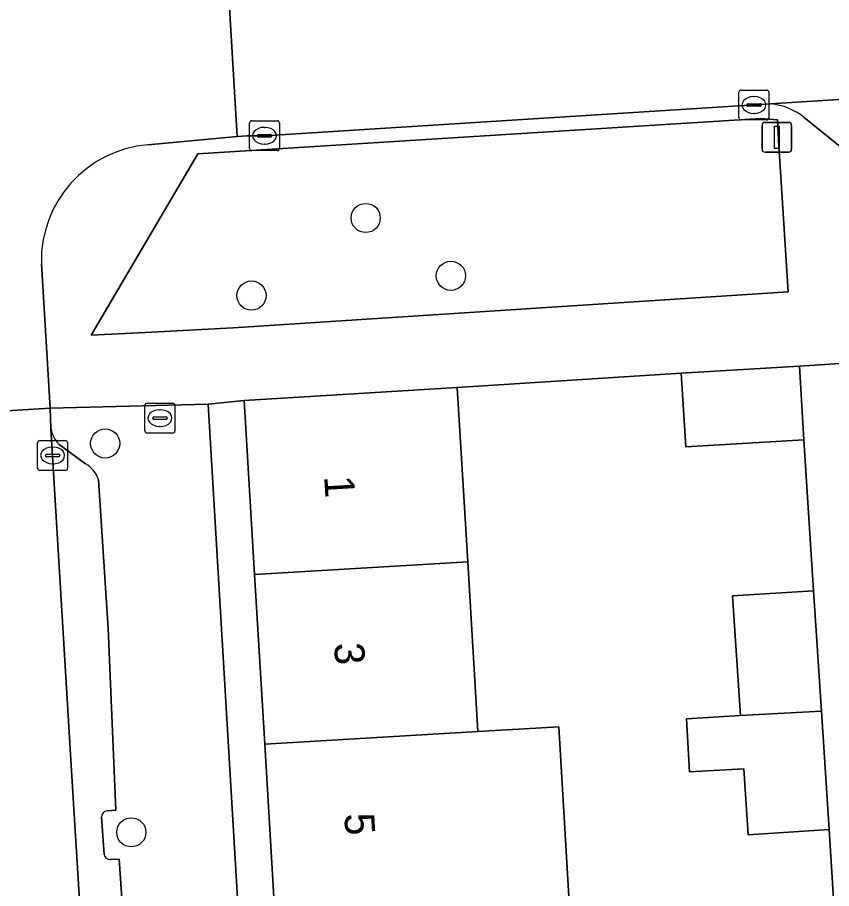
# Model space of a CAD drawing. Extents: x 159053 to 160042, y 380449 to 381423.
# Drawn here: x 159617.14 to 159644.4, y 381157.59 to 381186.77 of the extents above; entities that cross this region are included whole.
import ezdxf

# ---------------------------------------------------------------- set-up
doc = ezdxf.new("R2010")
doc.units = 0
for name, color, linetype in [('IMGEO_Boom', 7, 'Continuous'), ('IMGEO_Brandkraan', 7, 'Continuous'), ('IMGEO_Erf', 7, 'Continuous'), ('IMGEO_Groenvoorziening', 7, 'Continuous'), ('IMGEO_Kolk', 7, 'Continuous'), ('IMGEO_Lichtmast', 7, 'Continuous'), ('IMGEO_Muur', 7, 'Continuous'), ('IMGEO_Pand', 7, 'Continuous'), ('IMGEO_Pand_nummerreeks', 7, 'Continuous'), ('IMGEO_Parkeervlak_open', 7, 'Continuous'), ('IMGEO_Rijbaan_lokaal_open', 7, 'Continuous'), ('IMGEO_Voetpad_open', 7, 'Continuous')]:
    doc.layers.add(name, color=color, linetype=linetype)

msp = doc.modelspace()

# ---------------------------------------------------------------- linework, layer by layer
at = {"layer": 'IMGEO_Boom'}
for centre in [(159628.803, 381180.048), (159631.657, 381178.111), (159624.98, 381177.449), (159620.082, 381172.496), (159620.956, 381159.472)]:
    msp.add_circle(centre, 0.489, dxfattribs=at)
at = {"layer": 'IMGEO_Brandkraan'}
for p, q in [((159621.413, 381172.919), (159621.413, 381173.771)), ((159621.488, 381173.845), (159622.34, 381173.845)), ((159622.414, 381173.771), (159622.414, 381172.919)), ((159621.901, 381173.625), (159621.926, 381173.625)), ((159621.672, 381173.339), (159621.672, 381173.351)), ((159622.11, 381173.302), (159621.712, 381173.302)), ((159621.715, 381173.388), (159622.113, 381173.388)), ((159622.156, 381173.351), (159622.156, 381173.339)), ((159622.34, 381172.845), (159621.488, 381172.845)), ((159621.924, 381173.065), (159621.899, 381173.065))]:
    msp.add_line(p, q, dxfattribs=at)
for points in [[(159621.413, 381172.919), (159621.413, 381173.771)], [(159621.488, 381173.845), (159622.34, 381173.845)], [(159622.414, 381173.771), (159622.414, 381172.919)], [(159622.34, 381172.845), (159621.488, 381172.845)]]:
    msp.add_lwpolyline(points, dxfattribs=at)
for centre, radius, start, end in [((159621.49, 381173.769), 0.0765, 91.552, 178.448), ((159621.49, 381173.769), 0.0765, 91.552, 178.448), ((159622.338, 381173.769), 0.0765, 1.552, 88.448), ((159622.338, 381173.769), 0.0765, 1.552, 88.448), ((159621.712, 381173.348), 0.0403, 85.8775, 175.7526), ((159621.709, 381173.338), 0.0366, 178.938, 274.7102), ((159622.113, 381173.345), 0.043, 264.8664, 352.4533), ((159622.117, 381173.35), 0.0386, 1.7309, 96.639), ((159621.49, 381172.921), 0.0765, 181.552, 268.448), ((159621.49, 381172.921), 0.0765, 181.552, 268.448), ((159622.338, 381172.921), 0.0765, 271.552, 358.448), ((159622.338, 381172.921), 0.0765, 271.552, 358.448)]:
    msp.add_arc(centre, radius, start, end, dxfattribs=at)
for centre, major_axis, ratio, start_param, end_param in [((159621.9, 381173.345), (-0.387, 0.002), 0.722429, 4.712389, 7.853982), ((159621.925, 381173.345), (-0.39, 0.002), 0.717154, 1.570796, 4.712389)]:
    msp.add_ellipse(centre, major_axis=major_axis, ratio=ratio, start_param=start_param, end_param=end_param, dxfattribs=at)
at = {"layer": 'IMGEO_Erf'}
msp.add_lwpolyline([(159644.535, 381156.153), (159644.315, 381159.567), (159641.604, 381159.392), (159641.461, 381161.602), (159639.646, 381161.494), (159639.54, 381163.273), (159641.347, 381163.381), (159641.089, 381167.388), (159643.801, 381167.563), (159643.475, 381172.621), (159639.518, 381172.385), (159639.37, 381174.854), (159631.871, 381174.365), (159632.218, 381168.53), (159632.557, 381162.845), (159635.267, 381163.006), (159635.606, 381157.321)], dxfattribs=at)
msp.add_lwpolyline([(159625.978, 381132.627), (159628.96, 381132.732), (159628.867, 381133.949), (159627.125, 381133.845), (159626.777, 381139.68), (159626.439, 381145.365), (159626.1, 381151.05), (159625.761, 381156.735), (159625.422, 381162.42), (159625.084, 381168.105), (159624.736, 381173.94), (159623.525, 381173.81)], close=True, dxfattribs=at)
at = {"layer": 'IMGEO_Groenvoorziening'}
msp.add_lwpolyline([(159642.707, 381181.431), (159642.63, 381182.446), (159642.595, 381183.335), (159642.038, 381183.384), (159623.185, 381182.193), (159619.615, 381176.12), (159621.642, 381176.225), (159624.362, 381176.366), (159642.948, 381177.576)], close=True, dxfattribs=at)
at = {"layer": 'IMGEO_Kolk'}
for p, q in [((159641.301, 381183.406), (159641.301, 381184.258)), ((159641.376, 381184.332), (159642.228, 381184.332)), ((159642.302, 381184.258), (159642.302, 381183.406)), ((159641.789, 381184.112), (159641.814, 381184.112)), ((159641.56, 381183.826), (159641.56, 381183.838)), ((159641.998, 381183.789), (159641.6, 381183.789)), ((159641.603, 381183.875), (159642.001, 381183.875)), ((159642.044, 381183.838), (159642.044, 381183.826)), ((159642.228, 381183.332), (159641.376, 381183.332)), ((159641.812, 381183.552), (159641.787, 381183.552)), ((159624.916, 381182.377), (159624.916, 381183.229)), ((159624.991, 381183.303), (159625.843, 381183.303)), ((159625.404, 381183.083), (159625.429, 381183.083)), ((159625.917, 381183.229), (159625.917, 381182.377)), ((159625.175, 381182.797), (159625.175, 381182.809)), ((159625.613, 381182.76), (159625.215, 381182.76)), ((159625.218, 381182.846), (159625.616, 381182.846)), ((159625.659, 381182.809), (159625.659, 381182.797)), ((159625.427, 381182.523), (159625.402, 381182.523)), ((159625.843, 381182.303), (159624.991, 381182.303)), ((159617.895, 381172.595), (159618.747, 381172.595)), ((159617.82, 381171.669), (159617.82, 381172.521)), ((159618.308, 381172.375), (159618.333, 381172.375)), ((159618.821, 381172.521), (159618.821, 381171.669)), ((159618.079, 381172.089), (159618.079, 381172.101)), ((159618.517, 381172.052), (159618.119, 381172.052)), ((159618.122, 381172.138), (159618.52, 381172.138)), ((159618.563, 381172.101), (159618.563, 381172.089)), ((159618.331, 381171.815), (159618.306, 381171.815)), ((159618.747, 381171.595), (159617.895, 381171.595))]:
    msp.add_line(p, q, dxfattribs=at)
for points in [[(159641.301, 381183.406), (159641.301, 381184.258)], [(159641.376, 381184.332), (159642.228, 381184.332)], [(159642.302, 381184.258), (159642.302, 381183.406)], [(159642.228, 381183.332), (159641.376, 381183.332)], [(159624.916, 381182.377), (159624.916, 381183.229)], [(159624.991, 381183.303), (159625.843, 381183.303)], [(159625.917, 381183.229), (159625.917, 381182.377)], [(159625.843, 381182.303), (159624.991, 381182.303)], [(159617.895, 381172.595), (159618.747, 381172.595)], [(159617.82, 381171.669), (159617.82, 381172.521)], [(159618.821, 381172.521), (159618.821, 381171.669)], [(159618.747, 381171.595), (159617.895, 381171.595)]]:
    msp.add_lwpolyline(points, dxfattribs=at)
for centre, radius, start, end in [((159641.378, 381184.256), 0.0765, 91.552, 178.448), ((159641.378, 381184.256), 0.0765, 91.552, 178.448), ((159642.226, 381184.256), 0.0765, 1.552, 88.448), ((159642.226, 381184.256), 0.0765, 1.552, 88.448), ((159641.6, 381183.835), 0.0403, 85.8775, 175.7526), ((159641.597, 381183.825), 0.0366, 178.938, 274.7102), ((159642.001, 381183.832), 0.043, 264.8664, 352.4533), ((159642.005, 381183.837), 0.0386, 1.7309, 96.639), ((159641.378, 381183.408), 0.0765, 181.552, 268.448), ((159641.378, 381183.408), 0.0765, 181.552, 268.448), ((159642.226, 381183.408), 0.0765, 271.552, 358.448), ((159642.226, 381183.408), 0.0765, 271.552, 358.448), ((159624.993, 381183.227), 0.0765, 91.552, 178.448), ((159624.993, 381183.227), 0.0765, 91.552, 178.448), ((159625.841, 381183.227), 0.0765, 1.552, 88.448), ((159625.841, 381183.227), 0.0765, 1.552, 88.448), ((159625.215, 381182.806), 0.0403, 85.8775, 175.7526), ((159625.212, 381182.796), 0.0366, 178.938, 274.7102), ((159625.616, 381182.803), 0.043, 264.8664, 352.4533), ((159625.62, 381182.808), 0.0386, 1.7309, 96.639), ((159624.993, 381182.379), 0.0765, 181.552, 268.448), ((159624.993, 381182.379), 0.0765, 181.552, 268.448), ((159625.841, 381182.379), 0.0765, 271.552, 358.448), ((159625.841, 381182.379), 0.0765, 271.552, 358.448), ((159617.897, 381172.519), 0.0765, 91.552, 178.448), ((159617.897, 381172.519), 0.0765, 91.552, 178.448), ((159618.745, 381172.519), 0.0765, 1.552, 88.448), ((159618.745, 381172.519), 0.0765, 1.552, 88.448), ((159618.119, 381172.098), 0.0403, 85.8775, 175.7526), ((159618.116, 381172.088), 0.0366, 178.938, 274.7102), ((159618.52, 381172.095), 0.043, 264.8664, 352.4533), ((159618.524, 381172.1), 0.0386, 1.7309, 96.639), ((159617.897, 381171.671), 0.0765, 181.552, 268.448), ((159617.897, 381171.671), 0.0765, 181.552, 268.448), ((159618.745, 381171.671), 0.0765, 271.552, 358.448), ((159618.745, 381171.671), 0.0765, 271.552, 358.448)]:
    msp.add_arc(centre, radius, start, end, dxfattribs=at)
for centre, major_axis, ratio, start_param, end_param in [((159641.788, 381183.832), (-0.387, 0.002), 0.722429, 4.712389, 7.853982), ((159641.813, 381183.832), (-0.39, 0.002), 0.717154, 1.570796, 4.712389), ((159625.403, 381182.803), (-0.387, 0.002), 0.722429, 4.712389, 7.853982), ((159625.428, 381182.803), (-0.39, 0.002), 0.717154, 1.570796, 4.712389), ((159618.307, 381172.095), (-0.387, 0.002), 0.722429, 4.712389, 7.853982), ((159618.332, 381172.095), (-0.39, 0.002), 0.717154, 1.570796, 4.712389)]:
    msp.add_ellipse(centre, major_axis=major_axis, ratio=ratio, start_param=start_param, end_param=end_param, dxfattribs=at)
at = {"layer": 'IMGEO_Lichtmast'}
for p, q in [((159642.075, 381182.351), (159642.075, 381183.151)), ((159642.075, 381183.151), (159642.075, 381182.351)), ((159642.175, 381183.251), (159642.965, 381183.251)), ((159642.965, 381183.251), (159642.175, 381183.251)), ((159643.065, 381183.151), (159643.065, 381182.351)), ((159643.065, 381182.351), (159643.065, 381183.151)), ((159642.965, 381182.251), (159642.175, 381182.251)), ((159642.175, 381182.251), (159642.965, 381182.251))]:
    msp.add_line(p, q, dxfattribs=at)
msp.add_lwpolyline([(159642.495, 381183.126), (159642.645, 381183.126), (159642.645, 381182.376), (159642.495, 381182.376), (159642.495, 381183.126)], dxfattribs=at)
for centre, start, end in [((159642.175, 381183.151), 90, 180), ((159642.175, 381183.151), 90, 180), ((159642.965, 381183.151), 0, 90), ((159642.965, 381183.151), 360, 90), ((159642.175, 381182.351), 180, 270), ((159642.175, 381182.351), 180, 270), ((159642.965, 381182.351), 270, 0), ((159642.965, 381182.351), 270, 0)]:
    msp.add_arc(centre, 0.1, start, end, dxfattribs=at)
at = {"layer": 'IMGEO_Muur'}
msp.add_lwpolyline([(159631.871, 381174.365), (159639.37, 381174.854)], dxfattribs=at)
at = {"layer": 'IMGEO_Pand'}
for points in [[(159643.475, 381172.621), (159643.327, 381175.09), (159639.37, 381174.854), (159639.518, 381172.385)], [(159632.218, 381168.53), (159631.871, 381174.365), (159624.736, 381173.94), (159625.084, 381168.105)], [(159625.084, 381168.105), (159625.422, 381162.42), (159632.557, 381162.845), (159632.218, 381168.53)], [(159641.347, 381163.381), (159644.06, 381163.53), (159643.801, 381167.563), (159641.089, 381167.388)], [(159644.06, 381163.53), (159641.347, 381163.381), (159639.54, 381163.273), (159639.646, 381161.494), (159641.461, 381161.602), (159641.604, 381159.392), (159644.315, 381159.567)], [(159625.761, 381156.735), (159632.896, 381157.16), (159635.606, 381157.321), (159635.267, 381163.006), (159632.557, 381162.845), (159625.422, 381162.42)]]:
    msp.add_lwpolyline(points, close=True, dxfattribs=at)
at = {"layer": 'IMGEO_Parkeervlak_open'}
for points in [[(159656.922, 381184.795), (159642.356, 381183.868)], [(159643.482, 381183.417), (159644.639, 381182.473)], [(159618.267, 381172.995), (159618.959, 381161.536), (159620.639, 381134.237), (159620.696, 381133.307)], [(159619.425, 381171.811), (159618.539, 381172.467)], [(159620.148, 381160.193), (159620.441, 381160.213), (159620.184, 381166.303), (159619.859, 381171.279)], [(159620.047, 381158.743), (159619.962, 381159.98)], [(159621.05, 381146.983), (159621.343, 381147.003), (159620.553, 381158.577), (159620.26, 381158.557)]]:
    msp.add_lwpolyline(points, dxfattribs=at)
for centre, radius, start, end in [((159642.185, 381181.81), 2.065, 51.0901, 85.2544), ((159619.156, 381173.119), 0.898, 187.9398, 226.5708), ((159618.977, 381171.002), 0.925, 17.4197, 60.9947), ((159620.162, 381159.993), 0.2, 93.9405, 183.802), ((159620.247, 381158.757), 0.2, 183.9405, 273.802)]:
    msp.add_arc(centre, radius, start, end, dxfattribs=at)
at = {"layer": 'IMGEO_Rijbaan_lokaal_open'}
for points in [[(159744.469, 381195.902), (159678.079, 381192.027), (159624.576, 381188.627), (159624.153, 381188.6), (159624.501, 381182.778), (159624.83, 381182.801), (159625.418, 381182.804), (159642.356, 381183.868), (159656.922, 381184.795), (159661.867, 381185.115), (159663.892, 381185.24), (159678.008, 381186.129), (159679.913, 381186.249), (159685.13, 381186.557), (159698.579, 381187.431), (159719.214, 381188.709), (159723.027, 381188.949), (159727.267, 381189.208)], [(159621.509, 381182.501), (159624.501, 381182.778), (159624.153, 381188.6), (159606.136, 381187.455), (159606.582, 381181.67), (159608.829, 381181.797)], [(159614.108, 381175.781), (159614.219, 381173.436), (159618.238, 381173.678), (159617.947, 381178.518)]]:
    msp.add_lwpolyline(points, dxfattribs=at)
msp.add_lwpolyline([(159616.518, 381133.993), (159620.639, 381134.237), (159618.959, 381161.536), (159618.267, 381172.995), (159618.238, 381173.678), (159614.219, 381173.436), (159614.195, 381173.166)], close=True, dxfattribs=at)
msp.add_arc((159621.835, 381178.625), 3.89, 94.814, 181.5734, dxfattribs=at)
at = {"layer": 'IMGEO_Voetpad_open'}
for points in [[(159642.356, 381183.868), (159625.418, 381182.804), (159624.83, 381182.801), (159624.501, 381182.778), (159621.509, 381182.501)], [(159644.639, 381182.473), (159643.482, 381183.417)], [(159617.947, 381178.518), (159618.238, 381173.678), (159623.525, 381173.81), (159624.736, 381173.94), (159631.871, 381174.365), (159639.37, 381174.854), (159643.327, 381175.09), (159644.849, 381175.18)], [(159625.978, 381132.627), (159623.525, 381173.81), (159618.238, 381173.678), (159618.267, 381172.995)], [(159618.539, 381172.467), (159619.425, 381171.811)], [(159619.859, 381171.279), (159620.184, 381166.303), (159620.441, 381160.213), (159620.148, 381160.193)], [(159619.962, 381159.98), (159620.047, 381158.743)], [(159620.26, 381158.557), (159620.553, 381158.577), (159621.343, 381147.003), (159621.05, 381146.983)]]:
    msp.add_lwpolyline(points, dxfattribs=at)
for points in [[(159624.362, 381176.366), (159621.642, 381176.225), (159619.615, 381176.12), (159623.185, 381182.193), (159642.038, 381183.384), (159642.595, 381183.335), (159642.63, 381182.446), (159642.707, 381181.431), (159642.948, 381177.576)], [(159645.89, 381158.016), (159645.675, 381161.861), (159645.44, 381165.401), (159645.214, 381169.126), (159644.996, 381172.704), (159644.849, 381175.18), (159643.327, 381175.09), (159643.475, 381172.621), (159643.801, 381167.563), (159644.06, 381163.53), (159644.315, 381159.567), (159644.535, 381156.153), (159644.792, 381152.163), (159645.079, 381147.7), (159645.267, 381144.793), (159645.519, 381140.557), (159645.738, 381137.468), (159645.885, 381135.017), (159647.285, 381135.046), (159647.136, 381137.555), (159646.809, 381142.305), (159646.568, 381146.622), (159646.353, 381150.452), (159646.131, 381153.714)]]:
    msp.add_lwpolyline(points, close=True, dxfattribs=at)
for centre, radius, start, end in [((159642.185, 381181.81), 2.065, 51.0901, 85.2544), ((159621.835, 381178.625), 3.89, 94.814, 181.5734), ((159619.156, 381173.119), 0.898, 187.9398, 226.5708), ((159618.977, 381171.002), 0.925, 17.4197, 60.9947), ((159620.162, 381159.993), 0.2, 93.9405, 183.802), ((159620.247, 381158.757), 0.2, 183.9405, 273.802)]:
    msp.add_arc(centre, radius, start, end, dxfattribs=at)

# ---------------------------------------------------------------- texts
at = {"layer": 'IMGEO_Pand_nummerreeks'}
for s, p in [('1', (159627.412, 381171.395)), ('3', (159627.746, 381165.799)), ('5', (159628.086, 381160.089))]:
    msp.add_text(s, height=1, rotation=273.4098, dxfattribs=at).set_placement(p)

doc.saveas('drawing.dxf')
